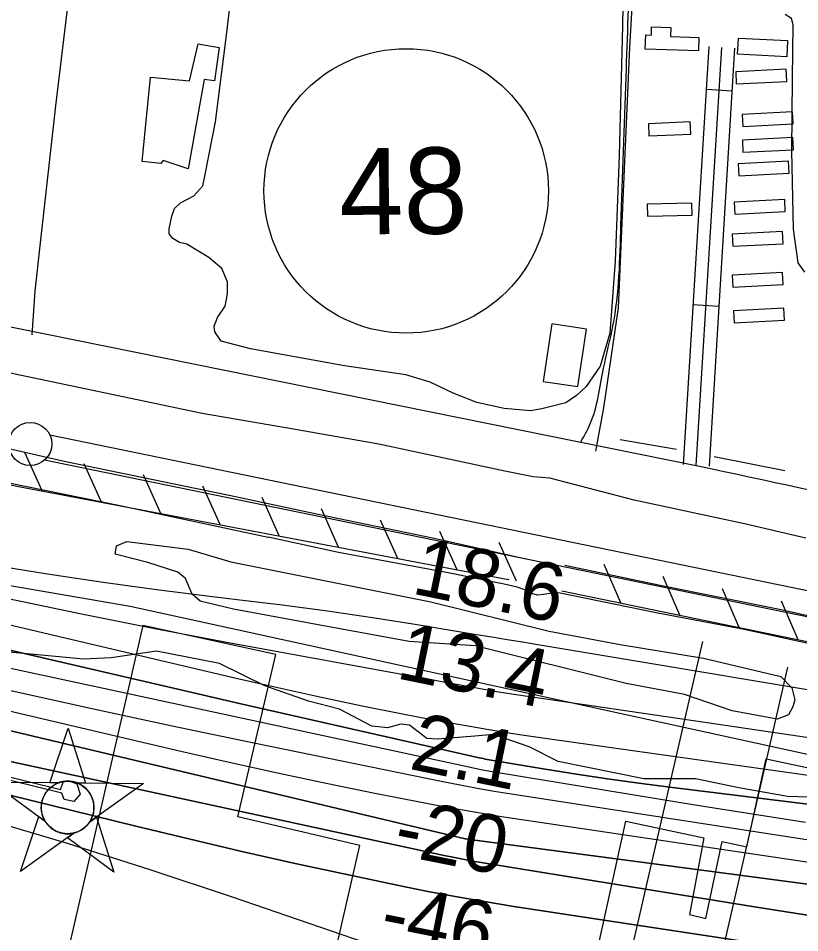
# Model space of a CAD drawing. Extents: x 3567028 to 3605064, y 510945 to 536587.
# Drawn here: x 3593434 to 3594340, y 523913 to 524974 of the extents above; entities that cross this region are included whole.
import ezdxf

# ---------------------------------------------------------------- set-up
doc = ezdxf.new("R2010")
doc.units = 0
for name, color, linetype in [('V-BLDG-OTLN', 7, 'Continuous'), ('V-CHAN-DOCK', 7, 'Continuous'), ('V-CHAN-NAID', 7, 'Continuous'), ('V-FLOD-BASE', 7, 'Continuous'), ('V-LEVE-TOET', 7, 'Continuous'), ('V-RIVR-EDGE', 7, 'Continuous'), ('V-RIVR-RANG', 7, 'Continuous'), ('V-ROAD-CNTR', 7, 'Continuous'), ('V-ROAD-IDEN', 7, 'Continuous'), ('V-RRAP-FSHR', 7, 'Continuous'), ('V-RRAP-RVMT', 7, 'Continuous'), ('V-SITE-VEGE', 7, 'Continuous'), ('V-SURV-LINE', 7, 'Continuous'), ('V-TOPO-DPTH', 7, 'Continuous'), ('V-TOPO-MAJR', 7, 'Continuous'), ('V-TOPO-MINR', 7, 'Continuous'), ('V-TOPO-SHOR', 7, 'Continuous'), ('V-TOPO-WATR', 7, 'Continuous'), ('V-UTIL-LINE', 7, 'Continuous')]:
    doc.layers.add(name, color=color, linetype=linetype)

msp = doc.modelspace()

# ---------------------------------------------------------------- linework, layer by layer
at = {"layer": 'V-BLDG-OTLN'}
for points in [[(3594222.5, 524936.3), (3594160.7, 524938.5), (3594161.3, 524955), (3594167.9, 524954.7), (3594168.2, 524964.1), (3594190.5, 524963.4), (3594190.1, 524953), (3594223.1, 524951.9)], [(3594268.9, 524951.3), (3594325.9, 524948.5), (3594325, 524929.6), (3594267.9, 524932.5)], [(3593577.3, 524808), (3593586.8, 524906), (3593632.3, 524901.6), (3593642.1, 524944.7), (3593666.5, 524940.3), (3593661, 524901.5), (3593649.3, 524903.2), (3593630.5, 524799.6), (3593601.7, 524809.1), (3593599, 524805.9)], [(3594324.9, 524901), (3594324.2, 524915), (3594265.7, 524912), (3594266.4, 524898.1)], [(3594332.4, 524851.7), (3594331.7, 524865.7), (3594273.2, 524862.7), (3594273.9, 524848.7)], [(3594164.5, 524851.8), (3594165.1, 524837.9), (3594213.5, 524839.9), (3594212.9, 524853.9)], [(3594332.7, 524821.7), (3594332, 524835.7), (3594273.5, 524832.7), (3594274.2, 524818.8)], [(3594327.7, 524794.5), (3594327, 524808.5), (3594268.5, 524805.5), (3594269.2, 524791.5)], [(3594163.1, 524758.5), (3594163.4, 524744.5), (3594215.3, 524745.8), (3594215, 524759.8)], [(3594323.3, 524750), (3594322.6, 524764), (3594264.1, 524761), (3594264.8, 524747)], [(3594320.8, 524712.7), (3594320.1, 524726.7), (3594261.6, 524723.7), (3594262.3, 524709.8)], [(3594320.8, 524665.2), (3594320, 524679.2), (3594261.5, 524676.2), (3594262.3, 524662.2)], [(3594322.3, 524623.9), (3594321.6, 524637.9), (3594263.1, 524634.9), (3594263.8, 524621)], [(3594082.7, 524547), (3594092.6, 524613.7), (3594052.3, 524619.6), (3594042.5, 524553)]]:
    msp.add_lwpolyline(points, close=True, dxfattribs=at)
at = {"layer": 'V-CHAN-DOCK'}
msp.add_lwpolyline([(3593282.2, 524129.2), (3593482.5, 524079.7), (3593486, 524088.8), (3593493, 524089.5), (3593501.3, 524086), (3593505.5, 524074.2), (3593497.8, 524065.8), (3593486.7, 524067.9), (3593484.1, 524075.2), (3593281.4, 524125.3)], dxfattribs=at)
at = {"layer": 'V-CHAN-NAID'}
for points in [[(3593479.9, 524087.2), (3593470.3, 524087.3), (3593491.4, 524150.8), (3593511.6, 524087), (3593502.1, 524087.1), (3593500.5, 524087.7), (3593498.4, 524088.3), (3593496.3, 524088.7), (3593494.3, 524089), (3593493.1, 524089.1), (3593491.6, 524089.2), (3593489.9, 524089.2), (3593488.5, 524089.2), (3593486.6, 524089), (3593485.2, 524088.7), (3593483.5, 524088.4), (3593481.9, 524087.9), (3593480.9, 524087.6)], [(3593479.9, 524087.2), (3593403.4, 524087.8), (3593465, 524042.4), (3593463.8, 524044.3), (3593463, 524045.9), (3593462.2, 524047.9), (3593461.5, 524049.9), (3593461.1, 524051.3), (3593460.8, 524052.9), (3593460.5, 524054.3), (3593460.4, 524055.9), (3593460.2, 524057.7), (3593460.2, 524059.2), (3593460.3, 524061.3), (3593460.5, 524062.9), (3593460.9, 524065.1), (3593461.4, 524067.1), (3593462, 524068.9), (3593462.7, 524070.6), (3593463.4, 524072.2), (3593464.2, 524073.8), (3593465.3, 524075.5), (3593466.3, 524077), (3593467.3, 524078.2), (3593468.3, 524079.4), (3593469.6, 524080.7), (3593470.7, 524081.7), (3593472.4, 524083.1), (3593473.6, 524083.9), (3593475.3, 524085), (3593477, 524086), (3593478.4, 524086.6)], [(3593502.1, 524087.1), (3593578.6, 524086.5), (3593516.4, 524042), (3593517.3, 524043.5), (3593518.2, 524045.3), (3593519, 524046.9), (3593519.7, 524048.9), (3593520.2, 524050.7), (3593520.6, 524052.3), (3593521, 524054.3), (3593521.2, 524055.9), (3593521.3, 524058.1), (3593521.3, 524060.2), (3593521.1, 524062.4), (3593520.8, 524064.1), (3593520.3, 524066.4), (3593519.7, 524068.5), (3593518.9, 524070.5), (3593518.3, 524071.9), (3593517.3, 524073.9), (3593516.2, 524075.6), (3593515, 524077.3), (3593513.8, 524078.8), (3593512.5, 524080.2), (3593510.8, 524081.7), (3593509.1, 524083.1), (3593507.4, 524084.3), (3593505.5, 524085.4), (3593504.1, 524086.2)], [(3593498.3, 524029.1), (3593436.1, 523984.6), (3593457.2, 524048.1), (3593465, 524042.4), (3593465.6, 524041.4), (3593467, 524039.6), (3593468.2, 524038.1), (3593469.7, 524036.6), (3593471, 524035.4), (3593472.5, 524034.2), (3593473.9, 524033.2), (3593475.6, 524032.2), (3593477.3, 524031.3), (3593479.1, 524030.5), (3593480.5, 524029.9), (3593482.2, 524029.4), (3593484.4, 524028.8), (3593485.9, 524028.5), (3593487.9, 524028.3), (3593489.5, 524028.2), (3593491.3, 524028.2), (3593493, 524028.2), (3593494.7, 524028.4), (3593496.6, 524028.7)], [(3593516.4, 524042), (3593524.1, 524047.6), (3593544.4, 523983.8), (3593490.5, 524023.5), (3593498.3, 524029.1), (3593500, 524029.6), (3593501.6, 524030.1), (3593503.8, 524031.1), (3593505.5, 524031.9), (3593507.4, 524033.1), (3593509.1, 524034.3), (3593510.6, 524035.5), (3593511.9, 524036.7), (3593513.3, 524038.1), (3593514.5, 524039.5), (3593515.6, 524041)]]:
    msp.add_lwpolyline(points, close=True, dxfattribs=at)
msp.add_circle((3593490.8, 524058.7), 30.5, dxfattribs=at)
at = {"layer": 'V-FLOD-BASE'}
for points in [[(3593678.2, 524420.6), (3593488.6, 524459.6), (3593217.9, 524521.1), (3593200.9, 524523.9), (3593185.9, 524523.2), (3593165.4, 524526.6), (3593130, 524532.8)], [(3594020.8, 524347.1), (3593916, 524370.8), (3593781.4, 524398.6), (3593678.2, 524420.6)], [(3594067.6, 524339.9), (3594178.2, 524316.5), (3594316.7, 524288.7), (3594409.6, 524268)]]:
    msp.add_lwpolyline(points, dxfattribs=at)
at = {"layer": 'V-LEVE-TOET'}
for points in [[(3593646.9, 524515.9), (3593420.5, 524563.1), (3593180.5, 524615), (3592915.2, 524665), (3592761.8, 524698.5), (3592740, 524705.6), (3592736.6, 524706.7), (3592723.6, 524711.5), (3592710.7, 524712.8), (3592670.4, 524716.3), (3592633.6, 524722.4), (3592609.7, 524727.9), (3592596.1, 524732), (3592582.1, 524733.1), (3592570.2, 524734), (3592545, 524737.5)], [(3594347.2, 524371), (3594275.9, 524387.8), (3594148, 524415.2), (3594050.3, 524440.8), (3594030.9, 524442.2), (3593998, 524448.8), (3593851.7, 524480.2), (3593750.4, 524497.9), (3593646.9, 524515.9)], [(3593152.9, 524496.2), (3593176.1, 524491.5), (3593234.8, 524475.1), (3593378.6, 524444.3), (3593549.8, 524409.4), (3593723.4, 524372.1)], [(3594060.3, 524307.5), (3594052.6, 524307.2), (3594042.9, 524305.7), (3594036.1, 524305.1), (3594027.5, 524307.4), (3594021.1, 524311), (3594012.4, 524314.3), (3593997.3, 524317.6), (3593932.1, 524330.7), (3593804.9, 524354.3), (3593723.4, 524372.1)], [(3594402.7, 524237.6), (3594390.5, 524240), (3594275.5, 524265.1), (3594175.6, 524284), (3594060.3, 524307.5)]]:
    msp.add_lwpolyline(points, dxfattribs=at)
at = {"layer": 'V-RIVR-EDGE'}
for points in [[(3594094.2, 524105.1), (3594059.9, 524111.9), (3594026.2, 524129.2), (3593984.6, 524143.4), (3593963.1, 524141.6), (3593920.2, 524138), (3593907.4, 524138.6), (3593887.2, 524154), (3593877.4, 524155.3), (3593862, 524151), (3593843.7, 524152.9), (3593806.3, 524172.6), (3593770.2, 524181.9), (3593719.4, 524199.8), (3593666.8, 524225.6), (3593593.9, 524239.9), (3593541.2, 524232.1), (3593508.7, 524230.9), (3593489.1, 524232.8), (3593385, 524242.3)], [(3594362.4, 524070.1), (3594325.7, 524071.4), (3594269.3, 524081.4), (3594219.1, 524091.9), (3594159.1, 524092.1), (3594094.2, 524105.1)]]:
    msp.add_lwpolyline(points, dxfattribs=at)
at = {"layer": 'V-ROAD-CNTR'}
for p, q in [((3594261.5, 524889.5), (3594231.5, 524891.4)), ((3594246.2, 524640), (3594216.2, 524641.8))]:
    msp.add_line(p, q, dxfattribs=at)
for points in [[(3594103.5, 524471.9), (3594112.9, 524522.2), (3594129.7, 524638.3), (3594136.8, 524799), (3594143.1, 524940.1), (3594152.2, 525102.1), (3594167.7, 525305.2), (3594174.5, 525539.1), (3594185.3, 525745.3), (3594194.7, 525917.9), (3594203.1, 526067.7), (3594209.6, 526198.9), (3594221.1, 526410.9), (3594226.4, 526508.5), (3594231.6, 526588), (3594233.6, 526636.1), (3594235.4, 526659.5), (3594237.1, 526674.8)], [(3593449.8, 524606.8), (3593453.2, 524657.7), (3593459.8, 524717), (3593477.1, 524872.6), (3593515.4, 525190.4)], [(3594234.6, 524941.3), (3594204.9, 524456.4)], [(3594219.8, 524455.5), (3594249.6, 524940.3)], [(3594264.5, 524939.4), (3594234.8, 524454.6)], [(3592713.7, 524763.8), (3593122, 524677.5), (3594219.8, 524455.5)]]:
    msp.add_lwpolyline(points, dxfattribs=at)
msp.add_arc((3605021.1, 574530.9), 51227.1, 257.82782, 258.94699, dxfattribs=at)
msp.add_spline([(3594086, 524482.6), (3594096.6, 524502.8), (3594112.5, 524568.4), (3594123.3, 524617.1), (3594132.6, 524734.1), (3594138.6, 524905.8), (3594150.3, 525187.2), (3594168.4, 525459.6), (3594179.9, 525761.4), (3594202.5, 526220), (3594222.8, 526537.3), (3594231.5, 526628.9), (3594230.1, 526678.4), (3594237.8, 526734.9), (3594257, 526767.8), (3594308.1, 526770), (3594377.1, 526753.5), (3594470.2, 526746.2), (3594629.1, 526749.1), (3594777.1, 526754.6), (3594891.9, 526762.5), (3594943.2, 526772.3)], degree=3, dxfattribs=at)
at = {"layer": 'V-ROAD-IDEN'}
msp.add_circle((3593883.5, 524773.9), 165, dxfattribs=at)
msp.add_circle((3593883.5, 524773.9), 165, dxfattribs=at)
at = {"layer": 'V-RRAP-FSHR'}
for p, q in [((3593461.3, 524426), (3593441.2, 524470.6)), ((3593530, 524413), (3593510, 524457.5)), ((3593598.8, 524399.9), (3593578.7, 524444.4)), ((3593667.6, 524386.8), (3593647.5, 524431.3)), ((3593736.3, 524373.7), (3593716.3, 524418.3)), ((3593805.1, 524360.7), (3593785.1, 524405.2)), ((3593873.9, 524347.6), (3593853.8, 524392.1)), ((3593942.6, 524334.5), (3593922.6, 524379)), ((3594011.4, 524321.4), (3593991.4, 524366)), ((3594132.5, 524295.9), (3594113.2, 524340.7)), ((3594201, 524281.7), (3594181.7, 524326.5)), ((3594269.6, 524267.5), (3594250.3, 524312.3)), ((3594338.1, 524253.3), (3594318.8, 524298.1))]:
    msp.add_line(p, q, dxfattribs=at)
for points in [[(3588917, 525761.3), (3589447.6, 525584.6), (3590826.4, 525099.2), (3591118.3, 524987.3), (3591395.8, 524875.1), (3591763.7, 524756.5), (3592225.8, 524550.9), (3592906.8, 524405), (3593563.3, 524292.2), (3594407.4, 524107.9), (3594566.6, 524086.4), (3595126.7, 524010.2), (3595621.6, 523977.3), (3596093.6, 523947.6), (3596400, 523918.9), (3596892.9, 523935.1), (3597072, 523933.3), (3597276.9, 523951.2), (3597524.7, 523991.5)], [(3593118.1, 524489), (3593158, 524490.7), (3593432, 524431.6), (3594002.3, 524323.2)], [(3594002.3, 524323.2), (3594002.5, 524323.9)], [(3594064, 524310.1), (3594391.4, 524242.3)]]:
    msp.add_lwpolyline(points, dxfattribs=at)
at = {"layer": 'V-RRAP-RVMT'}
for points in [[(3593578.2, 524269.7), (3593462.8, 523768.5), (3593614.7, 523734.3), (3593618.8, 523751.5), (3593762, 523720.1)], [(3593762, 523720.1), (3593829.8, 524014.7), (3593688.4, 524047.7), (3593732.4, 524236), (3593578.2, 524269.7)], [(3594346.3, 523588.3), (3594198.4, 523619.4), (3594197.7, 523616.3), (3594051.8, 523649.9), (3594138.1, 524042.8), (3594228.9, 524023.4), (3594212, 523934.4), (3594230.9, 523929.9), (3594249.9, 524019.2), (3594278.8, 524013.1), (3594301.2, 524115), (3594415.6, 524090.9)]]:
    msp.add_lwpolyline(points, dxfattribs=at)
at = {"layer": 'V-SITE-VEGE'}
for points in [[(3594135.4, 525034.3), (3594134.4, 524965.3), (3594130.6, 524814.9), (3594125.9, 524692.6), (3594119.7, 524609), (3594108.4, 524570.8), (3594092.2, 524547.2), (3594081.1, 524536.7), (3594068.6, 524528), (3594040.8, 524521), (3594027.7, 524518.9), (3593997, 524521.7), (3593965.3, 524528.6), (3593938, 524539.4), (3593911.5, 524552), (3593883.1, 524560.7), (3593811.9, 524570.9), (3593703, 524590.7), (3593668.9, 524599.7), (3593661.7, 524610.4), (3593660.6, 524617), (3593664.7, 524627.2), (3593673.7, 524640.3), (3593676.1, 524654.7), (3593676.1, 524668.5), (3593669.6, 524684), (3593654.6, 524696.6), (3593628.9, 524712.2), (3593620.5, 524714), (3593612.8, 524718.7), (3593608.6, 524724.1), (3593608.6, 524730.1), (3593611.6, 524744.5), (3593614.6, 524753.4), (3593621.7, 524760), (3593637.3, 524768.4), (3593647.5, 524779.7), (3593650.5, 524792.9), (3593662.5, 524853.9), (3593675.1, 524954.4), (3593685.3, 525039.4)], [(3594346.1, 524679.6), (3594338.2, 524690.6), (3594332.7, 524729.7), (3594330.9, 524820.6), (3594331.6, 524904.5), (3594332.5, 524966.5), (3594330.4, 524973.8), (3594323.1, 524978.6)]]:
    msp.add_lwpolyline(points, dxfattribs=at)
msp.add_lwpolyline([(3593680.1, 524343.5), (3593912.1, 524297.1), (3594049.5, 524263.2), (3594131.7, 524247.9), (3594228.5, 524231.8), (3594317.9, 524210.6), (3594330.9, 524197.4), (3594334.4, 524183.5), (3594332.2, 524175.5), (3594327, 524166.1), (3594313.9, 524161.1), (3594261.5, 524171), (3594206.3, 524189.7), (3594138.6, 524202.7), (3593963.4, 524246.4), (3593887, 524251.4), (3593781.5, 524270.6), (3593683.3, 524288.9), (3593644.7, 524297.9), (3593635.3, 524306), (3593627.5, 524324.3), (3593618.8, 524331.7), (3593583.9, 524342.9), (3593546.1, 524352.7), (3593547.6, 524362.2), (3593559.4, 524367.2), (3593630.7, 524358.5)], close=True, dxfattribs=at)
at = {"layer": 'V-SURV-LINE'}
for points in [[(3593470, 524491.1), (3594838.1, 524209.9)], [(3594832, 524180.6), (3593464, 524461.7)]]:
    msp.add_lwpolyline(points, dxfattribs=at)
msp.add_circle((3593447.4, 524480.4), 25, dxfattribs=at)
at = {"layer": 'V-TOPO-DPTH'}
for points in [[(3594350.5, 524139.6), (3594229.8, 524157.1), (3594013.9, 524188.9), (3594001.1, 524190.9), (3593988.4, 524192.9), (3593975.8, 524195.1), (3593963.1, 524197.3), (3593677.3, 524249.8), (3593592, 524266), (3593506.7, 524282.9), (3593421.7, 524300.9), (3593336.9, 524319.6), (3593204.4, 524349.6), (3593185.9, 524353.8), (3593167.4, 524358.2), (3593149, 524362.6), (3593130.5, 524367.1), (3592496.9, 524523.2)], [(3592261.8, 524420.7), (3592817, 524289.1), (3592868.9, 524276.9), (3592920.7, 524264.8), (3592972.7, 524253), (3593024.6, 524241.2), (3593112.3, 524221.5), (3593120.4, 524219.6), (3593128.5, 524217.8), (3593136.6, 524215.9), (3593144.6, 524214), (3593952, 524022.5), (3593953, 524022.3), (3593957.1, 524021.6), (3593961.8, 524020.9), (3593963.3, 524020.7), (3595133.3, 523866)], [(3595133.3, 523866), (3593963.3, 524020.7), (3593961.8, 524020.9), (3593957.1, 524021.6), (3593953, 524022.3), (3593952, 524022.5), (3593144.6, 524214), (3593136.6, 524215.9), (3593128.5, 524217.8), (3593120.4, 524219.6), (3593112.3, 524221.5), (3593024.6, 524241.2), (3592972.7, 524253), (3592920.7, 524264.8), (3592868.9, 524276.9), (3592817, 524289.1), (3592261.8, 524420.7)], [(3594688.1, 523968.6), (3594005.7, 524074.1), (3593985.7, 524077.4), (3593965.8, 524080.8), (3593946, 524084.5), (3593926.2, 524088.4), (3593706.6, 524133.4), (3593611.9, 524153.1), (3593517.3, 524173.4), (3593422.9, 524194.4), (3593328.6, 524215.9), (3593198.5, 524246.1), (3593169.3, 524252.8), (3593140.1, 524259.5), (3593110.8, 524266.1), (3593081.6, 524272.6), (3592507.3, 524400.1)], [(3594688.1, 523968.6), (3594005.7, 524074.1), (3593985.7, 524077.4), (3593965.8, 524080.8), (3593946, 524084.5), (3593926.2, 524088.4), (3593706.6, 524133.4), (3593611.9, 524153.1), (3593517.3, 524173.4), (3593422.9, 524194.4), (3593328.6, 524215.9), (3593198.5, 524246.1), (3593169.3, 524252.8), (3593140.1, 524259.5), (3593110.8, 524266.1), (3593081.6, 524272.6), (3592507.3, 524400.1)], [(3592341.3, 524343.2), (3593041.8, 524196.7), (3593080, 524188.6), (3593118.2, 524180.4), (3593156.3, 524171.9), (3593194.4, 524163.3), (3593219.6, 524157.5), (3593270.4, 524146), (3593321.1, 524134.6), (3593371.9, 524123.4), (3593422.7, 524112.3), (3593925.8, 524003.5), (3593937.5, 524001), (3593949.3, 523998.7), (3593961, 523996.6), (3593972.8, 523994.6), (3594287.6, 523943.5), (3594430.3, 523921.2)], [(3594430.3, 523921.2), (3594287.6, 523943.5), (3593972.8, 523994.6), (3593961, 523996.6), (3593949.3, 523998.7), (3593937.5, 524001), (3593925.8, 524003.5), (3593422.7, 524112.3), (3593371.9, 524123.4), (3593321.1, 524134.6), (3593270.4, 524146), (3593219.6, 524157.5), (3593194.4, 524163.3), (3593156.3, 524171.9), (3593118.2, 524180.4), (3593080, 524188.6), (3593041.8, 524196.7), (3592341.3, 524343.2)], [(3592505, 524275.9), (3592609.6, 524254.9), (3592714.1, 524233.5), (3592818.6, 524211.7), (3593064.4, 524159.7), (3593087, 524154.8), (3593109.7, 524149.8), (3593132.2, 524144.5), (3593154.8, 524139.1), (3593569.8, 524037), (3593631.3, 524022.2), (3593692.9, 524007.7), (3593754.7, 523993.9), (3593816.5, 523980.5), (3593872.9, 523968.6), (3593906.7, 523961.8), (3593940.5, 523955.3), (3593974.4, 523949.5), (3594008.4, 523944), (3594668.9, 523843.5)], [(3594668.9, 523843.5), (3594008.4, 523944), (3593974.4, 523949.5), (3593940.5, 523955.3), (3593906.7, 523961.8), (3593872.9, 523968.6), (3593816.5, 523980.5), (3593754.7, 523993.9), (3593692.9, 524007.7), (3593631.3, 524022.2), (3593569.8, 524037), (3593154.8, 524139.1), (3593132.2, 524144.5), (3593109.7, 524149.8), (3593087, 524154.8), (3593064.4, 524159.7), (3592818.6, 524211.7), (3592714.1, 524233.5), (3592609.6, 524254.9), (3592505, 524275.9)], [(3593422.1, 524241.7), (3593511.9, 524220.5), (3593601.8, 524199.7), (3593691.7, 524179.1), (3593968.2, 524116.3), (3593972.8, 524115.4), (3593975.1, 524114.9), (3593977.4, 524114.5), (3594044.9, 524103.2), (3594080.9, 524097.3), (3594117.1, 524091.8), (3594153.2, 524086.8), (3594189.5, 524082.1), (3595146.5, 523964.2)], [(3593422.1, 524241.7), (3593511.9, 524220.5), (3593601.8, 524199.7), (3593691.7, 524179.1), (3593968.2, 524116.3), (3593972.8, 524115.4), (3593975.1, 524114.9), (3593977.4, 524114.5), (3594044.9, 524103.2), (3594080.9, 524097.3), (3594117.1, 524091.8), (3594153.2, 524086.8), (3594189.5, 524082.1), (3595146.5, 523964.2)]]:
    msp.add_lwpolyline(points, dxfattribs=at)
at = {"layer": 'V-TOPO-MAJR'}
msp.add_lwpolyline([(3593873.5, 523889.1), (3593682.1, 523954.7), (3593586.5, 523986.4), (3593490.6, 524016.8), (3593394.1, 524045.4), (3593297.3, 524072.8), (3593123.2, 524120.2), (3593113.1, 524122.9), (3593102.9, 524125.4), (3593092.7, 524127.8), (3593082.4, 524130.1), (3592989.9, 524149.6), (3592933.3, 524161), (3592876.6, 524171.8), (3592819.7, 524181.5), (3592762.6, 524190.6), (3592352.6, 524252.1)], dxfattribs=at)
at = {"layer": 'V-TOPO-MINR'}
for points in [[(3594350.5, 524139.6), (3594229.8, 524157.1), (3594013.9, 524188.9), (3594001.1, 524190.9), (3593988.4, 524192.9), (3593975.8, 524195.1), (3593963.1, 524197.3), (3593677.3, 524249.8), (3593592, 524266), (3593506.7, 524282.9), (3593421.7, 524300.9), (3593336.9, 524319.6), (3593204.4, 524349.6), (3593185.9, 524353.8), (3593167.4, 524358.2), (3593149, 524362.6), (3593130.5, 524367.1), (3592496.9, 524523.2)], [(3595158.7, 523982.1), (3594050.2, 524137.8), (3594014.8, 524143.1), (3593979.5, 524148.7), (3593944.2, 524154.8), (3593909.1, 524161.3), (3593881.3, 524166.7), (3593832.4, 524176.4), (3593783.5, 524186.6), (3593734.8, 524197.3), (3593686.1, 524208.5), (3593223.3, 524317.3), (3593191.8, 524324.8), (3593160.2, 524332.2), (3593128.7, 524339.7), (3593097.2, 524347.3), (3592806.3, 524417.1), (3592713.1, 524439.7), (3592620, 524462.7), (3592527, 524486.3)], [(3595133.3, 523866), (3593963.3, 524020.7), (3593961.8, 524020.9), (3593957.1, 524021.6), (3593953, 524022.3), (3593952, 524022.5), (3593144.6, 524214), (3593136.6, 524215.9), (3593128.5, 524217.8), (3593120.4, 524219.6), (3593112.3, 524221.5), (3593024.6, 524241.2), (3592972.7, 524253), (3592920.7, 524264.8), (3592868.9, 524276.9), (3592817, 524289.1), (3592261.8, 524420.7)], [(3594346.7, 524041.1), (3594221.1, 524060.9), (3593987.9, 524099.3), (3593979.1, 524100.9), (3593970.2, 524102.5), (3593961.4, 524104.2), (3593952.6, 524106.1), (3593379.2, 524229.6), (3593340.3, 524238.1), (3593301.5, 524246.7), (3593262.6, 524255.4), (3593223.9, 524264.2), (3593185.1, 524273.1), (3593146.3, 524281.9), (3593107.5, 524290.7), (3593068.7, 524299.4), (3592693.3, 524383.1), (3592616.2, 524400.7), (3592539.3, 524419)], [(3594688.1, 523968.6), (3594005.7, 524074.1), (3593985.7, 524077.4), (3593965.8, 524080.8), (3593946, 524084.5), (3593926.2, 524088.4), (3593706.6, 524133.4), (3593611.9, 524153.1), (3593517.3, 524173.4), (3593422.9, 524194.4), (3593328.6, 524215.9), (3593198.5, 524246.1), (3593169.3, 524252.8), (3593140.1, 524259.5), (3593110.8, 524266.1), (3593081.6, 524272.6), (3592507.3, 524400.1)], [(3594866.1, 523918.5), (3594028, 524042.7), (3593994.1, 524048), (3593960.3, 524053.6), (3593926.6, 524059.6), (3593893, 524066), (3593847.2, 524075.1), (3593790.7, 524086.6), (3593734.4, 524098.5), (3593678.1, 524110.9), (3593622, 524123.8), (3593170.9, 524229.6), (3593152.5, 524233.9), (3593134.1, 524238.1), (3593115.7, 524242.3), (3593097.3, 524246.4), (3592895.1, 524291.6), (3592782.4, 524317.1), (3592669.9, 524343.1), (3592557.4, 524369.8)], [(3594430.3, 523921.2), (3594287.6, 523943.5), (3593972.8, 523994.6), (3593961, 523996.6), (3593949.3, 523998.7), (3593937.5, 524001), (3593925.8, 524003.5), (3593422.7, 524112.3), (3593371.9, 524123.4), (3593321.1, 524134.6), (3593270.4, 524146), (3593219.6, 524157.5), (3593194.4, 524163.3), (3593156.3, 524171.9), (3593118.2, 524180.4), (3593080, 524188.6), (3593041.8, 524196.7), (3592341.3, 524343.2)], [(3594476.6, 524173.8), (3594036.2, 524247.3), (3594018.4, 524250.3), (3594000.6, 524253.3), (3593982.8, 524256.2), (3593965, 524259.1), (3593896.4, 524270.4), (3593844.3, 524278.6), (3593792.1, 524286.3), (3593739.8, 524293.3), (3593687.4, 524299.7), (3593662.1, 524302.7), (3593597, 524310.8), (3593532.1, 524319.6), (3593467.3, 524329.4), (3593402.6, 524339.9)], [(3594668.9, 523843.5), (3594008.4, 523944), (3593974.4, 523949.5), (3593940.5, 523955.3), (3593906.7, 523961.8), (3593872.9, 523968.6), (3593816.5, 523980.5), (3593754.7, 523993.9), (3593692.9, 524007.7), (3593631.3, 524022.2), (3593569.8, 524037), (3593154.8, 524139.1), (3593132.2, 524144.5), (3593109.7, 524149.8), (3593087, 524154.8), (3593064.4, 524159.7), (3592818.6, 524211.7), (3592714.1, 524233.5), (3592609.6, 524254.9), (3592505, 524275.9)]]:
    msp.add_lwpolyline(points, dxfattribs=at)
at = {"layer": 'V-TOPO-SHOR'}
for p, q in [((3594197, 524474), (3594131.7, 524485.2)), ((3594322.6, 524449.1), (3594240.7, 524465.3))]:
    msp.add_line(p, q, dxfattribs=at)
at = {"layer": 'V-TOPO-WATR'}
msp.add_lwpolyline([(3595146.5, 523964.2), (3594189.5, 524082.1), (3594153.2, 524086.8), (3594117.1, 524091.8), (3594080.9, 524097.3), (3594044.9, 524103.2), (3593977.4, 524114.5), (3593975.1, 524114.9), (3593972.8, 524115.4), (3593968.2, 524116.3), (3593691.7, 524179.1), (3593601.8, 524199.7), (3593511.9, 524220.5), (3593422.1, 524241.7)], dxfattribs=at)
at = {"layer": 'V-UTIL-LINE'}
for p, q in [((3594227.1, 524251.3), (3593682.7, 521885.8)), ((3594326, 524221.6), (3593781.7, 521856.1))]:
    msp.add_line(p, q, dxfattribs=at)

# ---------------------------------------------------------------- texts
at = {"layer": 'V-RIVR-RANG'}
for s, rotation, p in [('18.6', 348.4583, (3593888.4, 524307.2)), ('13.4', 348.4583, (3593870.5, 524208.9)), ('2.1', 348.4583, (3593885.6, 524103.7)), ('-20', 348.7392, (3593866.7, 524005.1)), ('-46', 348.7392, (3593850.8, 523906.3))]:
    msp.add_text(s, height=67, rotation=rotation, dxfattribs=at).set_placement(p)
at = {"layer": 'V-ROAD-IDEN'}
msp.add_text('48', height=100, rotation=0.4833, dxfattribs=at).set_placement((3593806.3, 524723.3))

doc.saveas('drawing.dxf')
